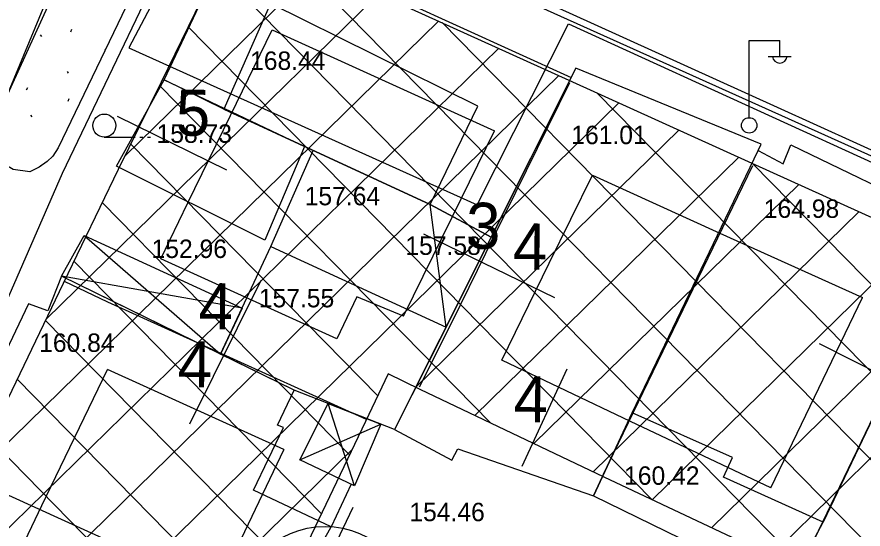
# Model space of a CAD drawing. Extents: x 419677 to 421689, y 4450851 to 4452923.
# Drawn here: x 420603.1 to 420658.2, y 4451789.2 to 4451822.5 of the extents above; entities that cross this region are included whole.
import ezdxf

# ---------------------------------------------------------------- set-up
doc = ezdxf.new("R2010")
doc.units = 0
for name, color, linetype in [('AA_HH', 7, 'Continuous'), ('Level 1', 7, 'Continuous'), ('Level 15', 7, 'Continuous'), ('Level 20', 7, 'Continuous'), ('Level 27', 7, 'Continuous'), ('Level 34', 7, 'Continuous'), ('Level 41', 7, 'Continuous'), ('Level 58', 7, 'Continuous'), ('Level 62', 7, 'Continuous')]:
    doc.layers.add(name, color=color, linetype=linetype)

msp = doc.modelspace()

# ---------------------------------------------------------------- linework, layer by layer
at = {"layer": 'AA_HH'}
for p, q in [((420650.729, 4451815.979), (420650.729, 4451820.979)), ((420650.729, 4451820.979), (420652.729, 4451820.979)), ((420652.729, 4451819.979), (420652.729, 4451820.979)), ((420651.969, 4451819.939), (420653.469, 4451819.939)), ((420608.786, 4451814.689), (420610.786, 4451814.689)), ((420611.086, 4451814.689), (420611.286, 4451814.689)), ((420611.586, 4451814.689), (420611.786, 4451814.689)), ((420607.483, 4451808.282), (420616.352, 4451800.559)), ((420617.75, 4451803.555), (420605.993, 4451805.628)), ((420625.07, 4451791.983), (420623.353, 4451797.342)), ((420621.511, 4451793.668), (420626.783, 4451795.987))]:
    msp.add_line(p, q, dxfattribs=at)
for points in [[(420551.918, 4451842.93), (420558.372, 4451856.973), (420558.973, 4451858.155), (420590.573, 4451844.829), (420609.742, 4451837.106), (420610.063, 4451835.933), (420609.25, 4451833.858), (420600.884, 4451813.672), (420587.538, 4451784.255), (420587.047, 4451783.952), (420550.421, 4451801.85), (420510.19, 4451819.713), (420503.919, 4451822.808)], [(420624.949, 4451790.555), (420615.55, 4451770.76), (420615.548, 4451770.72), (420614.986, 4451770.66), (420592.471, 4451781.164), (420606.061, 4451812.334), (420614.637, 4451830.257), (420615.465, 4451831.05), (420616.876, 4451831.321), (420618.567, 4451830.982), (420633.73, 4451824.705), (420678.415, 4451804.6), (420679.453, 4451807.408), (420679.494, 4451807.447), (420696.716, 4451799.499), (420698.335, 4451798.281), (420699.547, 4451796.257), (420700.495, 4451794.742), (420700.649, 4451793.976), (420700.562, 4451793.178), (420700.067, 4451791.593), (420695.146, 4451781.793), (420681.899, 4451753.381)], [(420619.619, 4451807.561), (420622.382, 4451813.813)], [(420624.847, 4451792.088), (420623.541, 4451789.31)]]:
    msp.add_lwpolyline(points, dxfattribs=at)
for points in [[(420612.686, 4451818.418), (420617.432, 4451828.494), (420639.156, 4451818.561), (420633.953, 4451808.18), (420629.975, 4451810.302), (420616.553, 4451816.508)], [(420619.6, 4451823.398), (420616.553, 4451816.508), (420629.975, 4451810.302), (420633.083, 4451816.699)], [(420627.668, 4451795.637), (420631.401, 4451793.655), (420631.781, 4451794.391), (420640.617, 4451791.325), (420643.128, 4451796.734), (420651.317, 4451813.807), (420651.509, 4451814.233), (420639.468, 4451819.184)], [(420619.238, 4451807.969), (420609.58, 4451812.804), (420612.686, 4451818.418), (420621.816, 4451814.075)], [(420662.97, 4451809.579), (420662.395, 4451808.338), (420664.122, 4451807.569), (420655.547, 4451789.603), (420649.07, 4451792.548), (420649.645, 4451793.828), (420643.128, 4451796.734), (420651.317, 4451813.807), (420652.942, 4451812.942), (420653.457, 4451814.185)], [(420629.975, 4451810.302), (420633.953, 4451808.18), (420631.017, 4451802.32)], [(420607.483, 4451808.282), (420617.75, 4451803.555), (420616.352, 4451800.559), (420605.993, 4451805.628)], [(420619.619, 4451807.561), (420631.017, 4451802.32), (420627.668, 4451795.637), (420621.145, 4451798.214), (420616.352, 4451800.559)], [(420661.198, 4451785.379), (420654.886, 4451788.361), (420655.547, 4451789.603), (420664.122, 4451807.569), (420664.315, 4451808.036), (420670.773, 4451805.264), (420670.496, 4451804.817)], [(420605.993, 4451805.628), (420605.106, 4451803.369), (420603.859, 4451803.827), (420598.8, 4451793.229), (420599.591, 4451792.708), (420620.198, 4451783.309), (420623.541, 4451789.31), (420618.494, 4451791.696), (420620.449, 4451795.771), (420620.06, 4451795.923), (420621.145, 4451798.214)], [(420625.07, 4451791.983), (420621.511, 4451793.668), (420623.353, 4451797.342), (420626.783, 4451795.987)], [(420652.859, 4451785.323), (420653.252, 4451785.29), (420655.547, 4451789.603), (420649.07, 4451792.548), (420649.645, 4451793.828), (420643.128, 4451796.734), (420640.617, 4451791.325)], [(420599.591, 4451792.708), (420620.198, 4451783.309), (420614.914, 4451771.338), (420594.051, 4451781.338)]]:
    msp.add_lwpolyline(points, close=True, dxfattribs=at)
for centre, radius in [((420608.786, 4451815.439), 0.75), ((420650.739, 4451815.455), 0.5)]:
    msp.add_circle(centre, radius, dxfattribs=at)
msp.add_arc((420652.729, 4451819.983), 0.474, 184.8384, 355.1464, dxfattribs=at)
at = {"layer": 'Level 1'}
for p, q in [((420650.965, 4451812.825), (420641.245, 4451792.715)), ((420650.965, 4451812.825), (420641.245, 4451792.715)), ((420654.085, 4451786.645), (420663.865, 4451806.975)), ((420654.085, 4451786.645), (420663.865, 4451806.975))]:
    msp.add_line(p, q, dxfattribs=at)
for points in [[(420629.287, 4451798.424), (420631.436, 4451802.705), (420634.146, 4451808.244), (420639.063, 4451818.236)], [(420629.287, 4451798.424), (420631.436, 4451802.705), (420634.146, 4451808.244), (420639.063, 4451818.236)], [(420625.84, 4451796.29), (420609.016, 4451803.937), (420606.19, 4451805.29)], [(420625.84, 4451796.29), (420609.016, 4451803.937), (420606.19, 4451805.29)]]:
    msp.add_lwpolyline(points, dxfattribs=at)
at = {"layer": 'Level 15'}
msp.add_lwpolyline([(420588.475, 4451845.031), (420616.21, 4451831.585), (420610.386, 4451820.514), (420633.033, 4451810.282), (420638.984, 4451822.072), (420700.717, 4451793.844)], dxfattribs=at)
msp.add_lwpolyline([(420588.475, 4451845.031), (420616.21, 4451831.585), (420610.386, 4451820.514), (420633.033, 4451810.282), (420638.984, 4451822.072), (420700.717, 4451793.844)], dxfattribs=at)
at = {"layer": 'Level 20'}
for p, q in [((420616.753, 4451812.541), (420609.637, 4451816.031)), ((420616.753, 4451812.541), (420609.637, 4451816.031)), ((420638.095, 4451804.224), (420629.567, 4451808.368)), ((420638.095, 4451804.224), (420629.567, 4451808.368)), ((420618.963, 4451805.34), (420614.318, 4451795.989)), ((420618.963, 4451805.34), (420614.318, 4451795.989)), ((420652.147, 4451791.845), (420658.108, 4451804.236)), ((420652.147, 4451791.845), (420658.108, 4451804.236)), ((420664.894, 4451796.368), (420655.321, 4451801.231)), ((420664.894, 4451796.368), (420655.321, 4451801.231)), ((420638.866, 4451799.577), (420635.939, 4451793.239)), ((420638.866, 4451799.577), (420635.939, 4451793.239))]:
    msp.add_line(p, q, dxfattribs=at)
for points in [[(420612.453, 4451806.768), (420614.212, 4451810.419), (420616.998, 4451816.099), (420619.713, 4451821.674)], [(420612.453, 4451806.768), (420614.212, 4451810.419), (420616.998, 4451816.099), (420619.713, 4451821.674)], [(420619.713, 4451821.674), (420634.178, 4451815.103)], [(420619.713, 4451821.674), (420634.178, 4451815.103)], [(420628.258, 4451803.034), (420631.453, 4451809.566), (420634.178, 4451815.103)], [(420628.258, 4451803.034), (420631.453, 4451809.566), (420634.178, 4451815.103)], [(420634.643, 4451800.159), (420637.737, 4451806.482), (420640.554, 4451812.206)], [(420634.643, 4451800.159), (420637.737, 4451806.482), (420640.554, 4451812.206)], [(420640.554, 4451812.206), (420648.837, 4451808.44), (420658.108, 4451804.236)], [(420640.554, 4451812.206), (420648.837, 4451808.44), (420658.108, 4451804.236)], [(420623.913, 4451801.559), (420612.453, 4451806.768)], [(420623.913, 4451801.559), (420612.453, 4451806.768)], [(420628.258, 4451803.034), (420625.212, 4451804.295), (420623.913, 4451801.559)], [(420628.258, 4451803.034), (420625.212, 4451804.295), (420623.913, 4451801.559)], [(420652.147, 4451791.845), (420643.021, 4451796.159), (420634.643, 4451800.159)], [(420652.147, 4451791.845), (420643.021, 4451796.159), (420634.643, 4451800.159)], [(420601.394, 4451783.774), (420604.721, 4451790.699), (420608.982, 4451799.559)], [(420601.394, 4451783.774), (420604.721, 4451790.699), (420608.982, 4451799.559)], [(420620.475, 4451794.335), (420608.982, 4451799.559)], [(420620.475, 4451794.335), (420608.982, 4451799.559)], [(420620.475, 4451794.335), (420612.817, 4451778.293)], [(420620.475, 4451794.335), (420612.817, 4451778.293)]]:
    msp.add_lwpolyline(points, dxfattribs=at)
at = {"layer": 'Level 27'}
for points in [[(420594.72, 4451781.43), (420600.215, 4451792.865), (420606.135, 4451805.175), (420609.715, 4451812.605), (420612.506, 4451818.295), (420617.35, 4451828.24)], [(420594.72, 4451781.43), (420600.215, 4451792.865), (420606.135, 4451805.175), (420609.715, 4451812.605), (420612.506, 4451818.295), (420617.35, 4451828.24)], [(420617.35, 4451828.24), (420639.004, 4451818.403), (420650.904, 4451812.993), (420663.804, 4451807.143), (420676.554, 4451801.343), (420691.946, 4451794.357), (420698.02, 4451791.59)], [(420617.35, 4451828.24), (420639.004, 4451818.403), (420650.904, 4451812.993), (420663.804, 4451807.143), (420676.554, 4451801.343), (420691.946, 4451794.357), (420698.02, 4451791.59)], [(420628.38, 4451787.41), (420640.226, 4451782.247), (420651.044, 4451777.293), (420661.874, 4451772.313), (420664.95, 4451770.833), (420668.83, 4451779.527), (420654.145, 4451786.476), (420641.305, 4451792.546), (420629.345, 4451798.255), (420627.251, 4451799.266), (420625.785, 4451796.175), (420614.27, 4451772.05)], [(420628.38, 4451787.41), (420640.226, 4451782.247), (420651.044, 4451777.293), (420661.874, 4451772.313), (420664.95, 4451770.833), (420668.83, 4451779.527), (420654.145, 4451786.476), (420641.305, 4451792.546), (420629.345, 4451798.255), (420627.251, 4451799.266), (420625.785, 4451796.175), (420614.27, 4451772.05)]]:
    msp.add_lwpolyline(points, dxfattribs=at)
at = {"layer": 'Level 34'}
for p, q in [((420665.271, 4451781.211), (420620.675, 4451826.73)), ((420665.271, 4451781.211), (420620.675, 4451826.73)), ((420610.135, 4451813.46), (420622.727, 4451825.797)), ((420610.135, 4451813.46), (420622.727, 4451825.797)), ((420654.831, 4451786.152), (420616.103, 4451825.68)), ((420654.831, 4451786.152), (420616.103, 4451825.68)), ((420605.014, 4451802.844), (420626.632, 4451824.023)), ((420605.014, 4451802.844), (420626.632, 4451824.023)), ((420599.922, 4451792.255), (420630.537, 4451822.25)), ((420599.922, 4451792.255), (420630.537, 4451822.25)), ((420644.399, 4451791.083), (420614.244, 4451821.862)), ((420644.399, 4451791.083), (420614.244, 4451821.862)), ((420685.872, 4451765.9), (420630.766, 4451822.145)), ((420685.872, 4451765.9), (420630.766, 4451822.145)), ((420594.837, 4451781.673), (420634.442, 4451820.476)), ((420594.837, 4451781.673), (420634.442, 4451820.476)), ((420598.469, 4451779.631), (420638.347, 4451818.702)), ((420598.469, 4451779.631), (420638.347, 4451818.702)), ((420633.906, 4451796.078), (420612.384, 4451818.045)), ((420633.906, 4451796.078), (420612.384, 4451818.045)), ((420687.71, 4451769.739), (420640.858, 4451817.56)), ((420687.71, 4451769.739), (420640.858, 4451817.56)), ((420602.305, 4451777.791), (420642.251, 4451816.927)), ((420602.305, 4451777.791), (420642.251, 4451816.927)), ((420629.053, 4451798.396), (420646.155, 4451815.152)), ((420629.053, 4451798.396), (420646.155, 4451815.152)), ((420626.576, 4451797.843), (420610.515, 4451814.237)), ((420626.576, 4451797.843), (420610.515, 4451814.237)), ((420632.895, 4451796.561), (420650.059, 4451813.377)), ((420632.895, 4451796.561), (420650.059, 4451813.377)), ((420689.53, 4451773.597), (420650.955, 4451812.97)), ((420689.53, 4451773.597), (420650.955, 4451812.97)), ((420636.738, 4451794.726), (420653.966, 4451811.605)), ((420636.738, 4451794.726), (420653.966, 4451811.605)), ((420624.745, 4451793.997), (420608.66, 4451810.415)), ((420624.745, 4451793.997), (420608.66, 4451810.415)), ((420640.581, 4451792.892), (420657.873, 4451809.833)), ((420640.581, 4451792.892), (420657.873, 4451809.833)), ((420644.434, 4451791.067), (420661.78, 4451808.061)), ((420644.434, 4451791.067), (420661.78, 4451808.061)), ((420622.911, 4451790.153), (420606.814, 4451806.583)), ((420622.911, 4451790.153), (420606.814, 4451806.583)), ((420648.29, 4451789.244), (420665.685, 4451806.287)), ((420648.29, 4451789.244), (420665.685, 4451806.287)), ((420652.145, 4451787.422), (420669.589, 4451804.512)), ((420652.145, 4451787.422), (420669.589, 4451804.512)), ((420621.076, 4451786.31), (420604.969, 4451802.751)), ((420621.076, 4451786.31), (420604.969, 4451802.751)), ((420619.242, 4451782.467), (420603.125, 4451798.917)), ((420619.242, 4451782.467), (420603.125, 4451798.917)), ((420617.408, 4451778.623), (420601.282, 4451795.083)), ((420617.408, 4451778.623), (420601.282, 4451795.083)), ((420606.142, 4451775.95), (420624.906, 4451794.334)), ((420606.142, 4451775.95), (420624.906, 4451794.334))]:
    msp.add_line(p, q, dxfattribs=at)
at = {"layer": 'Level 41'}
for p, q in [((420604.621, 4451821.343), (420604.692, 4451821.237)), ((420604.621, 4451821.343), (420604.692, 4451821.237)), ((420606.609, 4451821.551), (420606.68, 4451821.711)), ((420606.609, 4451821.551), (420606.68, 4451821.711)), ((420608.829, 4451820.414), (420608.852, 4451820.379)), ((420608.829, 4451820.414), (420608.852, 4451820.379)), ((420606.373, 4451818.961), (420606.444, 4451818.854)), ((420606.373, 4451818.961), (420606.444, 4451818.854)), ((420603.732, 4451817.768), (420603.803, 4451817.927)), ((420603.732, 4451817.768), (420603.803, 4451817.927)), ((420606.431, 4451817.039), (420606.503, 4451817.199)), ((420606.431, 4451817.039), (420606.503, 4451817.199)), ((420603.991, 4451816.123), (420604.061, 4451816.016)), ((420603.991, 4451816.123), (420604.061, 4451816.016)), ((420604.621, 4451812.833), (420604.646, 4451812.796)), ((420604.621, 4451812.833), (420604.646, 4451812.796))]:
    msp.add_line(p, q, dxfattribs=at)
at = {"layer": 'Level 58'}
msp.add_circle((420623.146, 4451783.567), 5.76, dxfattribs=at)
msp.add_circle((420623.146, 4451783.567), 5.76, dxfattribs=at)
at = {"layer": 'Level 62'}
msp.add_line((420611.839, 4451826.619), (420605.789, 4451813.981), dxfattribs=at)
msp.add_line((420611.839, 4451826.619), (420605.789, 4451813.981), dxfattribs=at)
for points in [[(420619.004, 4451831.882), (420640.659, 4451822.045), (420652.558, 4451816.635), (420665.458, 4451810.785), (420678.209, 4451804.985), (420693.602, 4451797.998), (420700.727, 4451794.838)], [(420619.004, 4451831.882), (420640.659, 4451822.045), (420652.558, 4451816.635), (420665.458, 4451810.785), (420678.209, 4451804.985), (420693.602, 4451797.998), (420700.727, 4451794.838)], [(420605.789, 4451813.981), (420605.434, 4451813.454), (420605.06, 4451813.098), (420604.546, 4451812.723), (420603.943, 4451812.419), (420602.865, 4451812.59), (420602.02, 4451813.089), (420601.545, 4451813.634), (420601.361, 4451814.236), (420601.368, 4451814.856), (420601.483, 4451815.335), (420601.789, 4451815.962), (420607.61, 4451828.693), (420608.108, 4451829.528), (420608.451, 4451829.804), (420608.954, 4451830.129), (420609.923, 4451830.029), (420610.73, 4451829.731), (420611.255, 4451829.235), (420611.629, 4451828.592), (420612.032, 4451827.917), (420611.839, 4451826.619)], [(420605.789, 4451813.981), (420605.434, 4451813.454), (420605.06, 4451813.098), (420604.546, 4451812.723), (420603.943, 4451812.419), (420602.865, 4451812.59), (420602.02, 4451813.089), (420601.545, 4451813.634), (420601.361, 4451814.236), (420601.368, 4451814.856), (420601.483, 4451815.335), (420601.789, 4451815.962), (420607.61, 4451828.693), (420608.108, 4451829.528), (420608.451, 4451829.804), (420608.954, 4451830.129), (420609.923, 4451830.029), (420610.73, 4451829.731), (420611.255, 4451829.235), (420611.629, 4451828.592), (420612.032, 4451827.917), (420611.839, 4451826.619)]]:
    msp.add_lwpolyline(points, dxfattribs=at)

# ---------------------------------------------------------------- texts
at = {"layer": 'AA_HH'}
for s, p in [('168.44', (420618.268, 4451819.067)), ('158.73', (420612.183, 4451814.316)), ('161.01', (420639.164, 4451814.23)), ('157.64', (420621.821, 4451810.249)), ('164.98', (420651.689, 4451809.43)), ('157.58', (420628.37, 4451807.017)), ('157.55', (420618.836, 4451803.603)), ('160.84', (420604.545, 4451800.699)), ('160.42', (420642.601, 4451792.044))]:
    msp.add_text(s, height=1.2, dxfattribs=at).set_placement(p)
for s, p in [('152.96 ', (420611.858, 4451806.817)), ('154.46 ', (420628.63, 4451789.674))]:
    msp.add_text(s, height=1.2, rotation=359.9981, dxfattribs=at).set_placement(p)
at = {"layer": 'Level 20'}
for s, p in [('5', (420613.428, 4451814.787)), ('5', (420613.428, 4451814.787)), ('3', (420632.309, 4451807.426)), ('3', (420632.309, 4451807.426)), ('4', (420635.358, 4451806.079)), ('4', (420635.358, 4451806.079)), ('4', (420614.903, 4451802.192)), ('4', (420614.903, 4451802.192)), ('4', (420613.552, 4451798.402)), ('4', (420613.552, 4451798.402)), ('4', (420635.402, 4451796.131)), ('4', (420635.402, 4451796.131))]:
    msp.add_text(s, height=3, rotation=359.4141, dxfattribs=at).set_placement(p)

doc.saveas('drawing.dxf')
